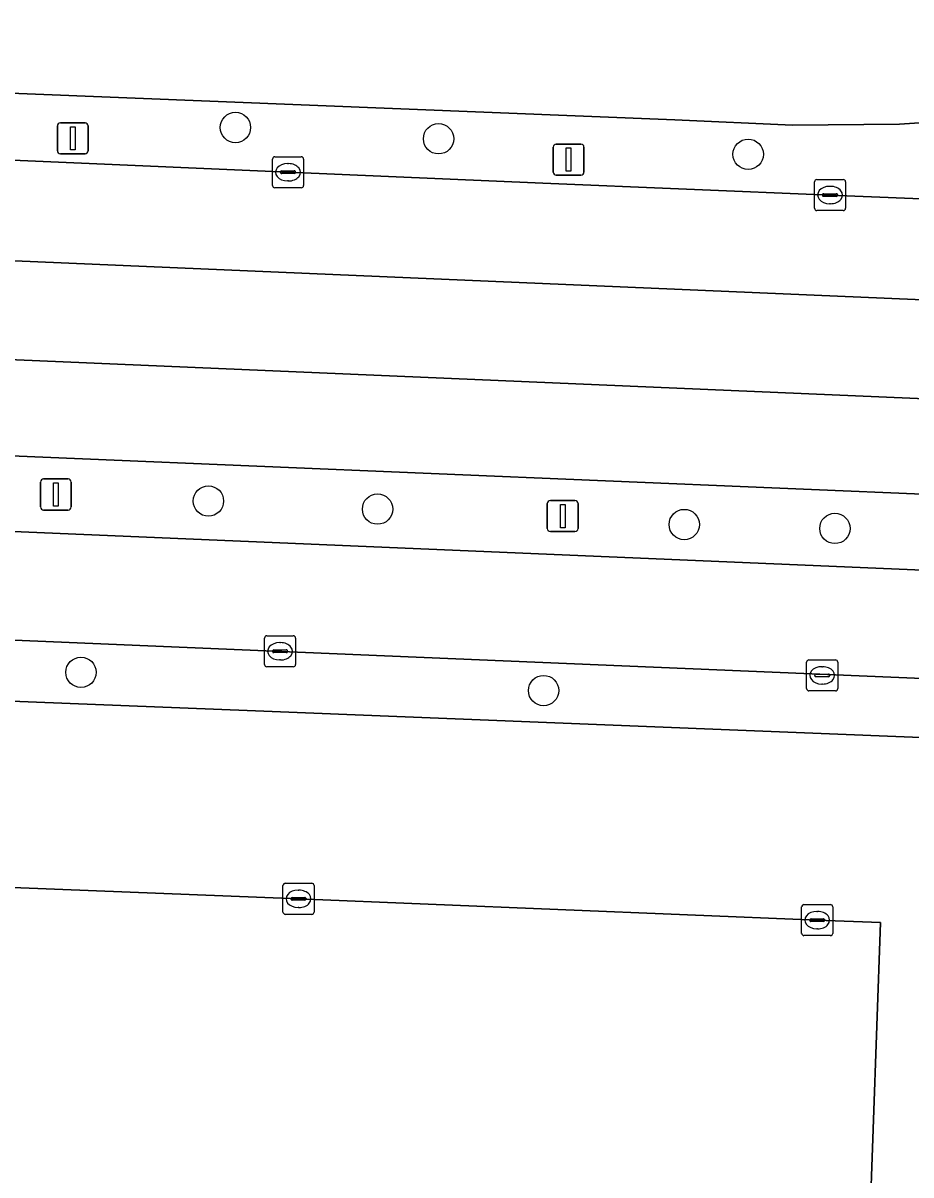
# Model space of a CAD drawing. Extents: x 160888 to 161385, y 386490 to 386908.
# Drawn here: x 160969.99 to 160998.61, y 386700.19 to 386737.32 of the extents above; entities that cross this region are included whole.
import ezdxf

# ---------------------------------------------------------------- set-up
doc = ezdxf.new("R2010")
doc.units = 0
for name, color, linetype in [('IMGEO_Berm_groen', 7, 'Continuous'), ('IMGEO_Boom', 7, 'Continuous'), ('IMGEO_Fietspad_gesloten', 7, 'Continuous'), ('IMGEO_Groenvoorziening', 7, 'Continuous'), ('IMGEO_Haag', 7, 'Continuous'), ('IMGEO_Kolk', 7, 'Continuous'), ('IMGEO_Lichtmast', 7, 'Continuous'), ('IMGEO_Parkeervlak_open', 7, 'Continuous'), ('IMGEO_Rijbaan_lokaal_gesloten', 7, 'Continuous'), ('IMGEO_Rijbaan_lokaal_open', 7, 'Continuous')]:
    doc.layers.add(name, color=color, linetype=linetype)

msp = doc.modelspace()

# ---------------------------------------------------------------- linework, layer by layer
at = {"layer": 'IMGEO_Berm_groen'}
for points in [[(161019.969, 386741.623), (161005.984, 386735.898), (161002.436, 386734.648), (161000, 386734.178), (160998.243, 386734.057), (160994.79, 386734.023), (160990.998, 386734.2), (160955.395, 386735.634)], [(160925.901, 386734.768), (160932.62, 386734.494), (160955.077, 386733.529), (160978.533, 386732.51), (160986.751, 386732.162), (160996.005, 386731.777), (161000, 386731.611), (161005.223, 386731.393)], [(161006.274, 386721.825), (161000, 386722.09), (160966.276, 386723.513)], [(160927.695, 386722.756), (160966.124, 386721.083), (161000, 386719.645), (161006.215, 386719.381)]]:
    msp.add_lwpolyline(points, dxfattribs=at)
at = {"layer": 'IMGEO_Boom'}
for centre in [(160976.838, 386733.953), (160983.385, 386733.589), (160993.365, 386733.09), (160975.967, 386721.914), (160981.418, 386721.653), (160991.305, 386721.157), (160996.161, 386721.03), (160971.859, 386716.393), (160986.771, 386715.805)]:
    msp.add_circle(centre, 0.489, dxfattribs=at)
at = {"layer": 'IMGEO_Fietspad_gesloten'}
msp.add_lwpolyline([(160992.282, 386737.671), (160955.08, 386739.168), (160921.46, 386740.524), (160922.279, 386736.94), (160925.661, 386736.849), (160955.395, 386735.634), (160990.998, 386734.2), (160994.79, 386734.023), (160998.243, 386734.057), (161000, 386734.178), (161002.436, 386734.648), (161005.984, 386735.898), (161019.969, 386741.623)], dxfattribs=at)
at = {"layer": 'IMGEO_Groenvoorziening'}
for points in [[(161000.98, 386716.117), (161000, 386716.15), (160977.057, 386717.117), (160954.247, 386718.087), (160954.161, 386715.603)], [(160954.66, 386716.056), (160977.215, 386715.164), (161000, 386714.249), (161002.327, 386714.157)]]:
    msp.add_lwpolyline(points, dxfattribs=at)
at = {"layer": 'IMGEO_Haag'}
for points in [[(161000.98, 386716.117), (161000, 386716.15), (160977.057, 386717.117), (160954.247, 386718.087), (160954.161, 386715.603)], [(160954.66, 386716.056), (160977.215, 386715.164), (161000, 386714.249), (161002.327, 386714.157)]]:
    msp.add_lwpolyline(points, dxfattribs=at)
at = {"layer": 'IMGEO_Kolk'}
for p, q in [((160978.032, 386732.084), (160978.032, 386732.936)), ((160978.107, 386733.01), (160978.959, 386733.01)), ((160978.52, 386732.79), (160978.545, 386732.79)), ((160979.033, 386732.936), (160979.033, 386732.084)), ((160978.291, 386732.504), (160978.291, 386732.516)), ((160978.729, 386732.467), (160978.331, 386732.467)), ((160978.334, 386732.553), (160978.732, 386732.553)), ((160978.775, 386732.516), (160978.775, 386732.504)), ((160978.959, 386732.01), (160978.107, 386732.01)), ((160978.543, 386732.23), (160978.518, 386732.23)), ((160995.504, 386731.351), (160995.504, 386732.203)), ((160995.579, 386732.277), (160996.431, 386732.277)), ((160995.992, 386732.057), (160996.017, 386732.057)), ((160996.505, 386732.203), (160996.505, 386731.351)), ((160995.763, 386731.771), (160995.763, 386731.783)), ((160996.201, 386731.734), (160995.803, 386731.734)), ((160995.806, 386731.82), (160996.204, 386731.82)), ((160996.247, 386731.783), (160996.247, 386731.771)), ((160996.431, 386731.277), (160995.579, 386731.277)), ((160996.015, 386731.497), (160995.99, 386731.497)), ((160977.776, 386716.645), (160977.776, 386717.497)), ((160977.851, 386717.571), (160978.703, 386717.571)), ((160978.777, 386717.497), (160978.777, 386716.645)), ((160978.078, 386717.114), (160978.476, 386717.114)), ((160978.264, 386717.351), (160978.289, 386717.351)), ((160978.035, 386717.065), (160978.035, 386717.077)), ((160978.473, 386717.028), (160978.075, 386717.028)), ((160978.287, 386716.791), (160978.262, 386716.791)), ((160978.519, 386717.077), (160978.519, 386717.065)), ((160995.25, 386715.869), (160995.25, 386716.721)), ((160995.325, 386716.795), (160996.177, 386716.795)), ((160996.251, 386716.721), (160996.251, 386715.869)), ((160978.703, 386716.571), (160977.851, 386716.571)), ((160995.738, 386716.575), (160995.763, 386716.575)), ((160995.509, 386716.289), (160995.509, 386716.301)), ((160995.947, 386716.252), (160995.549, 386716.252)), ((160995.552, 386716.338), (160995.95, 386716.338)), ((160995.761, 386716.015), (160995.736, 386716.015)), ((160995.993, 386716.301), (160995.993, 386716.289)), ((160996.177, 386715.795), (160995.325, 386715.795)), ((160978.37, 386708.667), (160978.37, 386709.519)), ((160978.445, 386709.593), (160979.297, 386709.593)), ((160978.858, 386709.373), (160978.883, 386709.373)), ((160979.371, 386709.519), (160979.371, 386708.667)), ((160978.629, 386709.087), (160978.629, 386709.099)), ((160979.067, 386709.05), (160978.669, 386709.05)), ((160978.672, 386709.136), (160979.07, 386709.136)), ((160979.113, 386709.099), (160979.113, 386709.087)), ((160979.297, 386708.593), (160978.445, 386708.593)), ((160978.881, 386708.813), (160978.856, 386708.813)), ((160995.089, 386707.98), (160995.089, 386708.832)), ((160995.164, 386708.906), (160996.016, 386708.906)), ((160995.577, 386708.686), (160995.602, 386708.686)), ((160996.09, 386708.832), (160996.09, 386707.98)), ((160995.348, 386708.4), (160995.348, 386708.412)), ((160995.786, 386708.363), (160995.388, 386708.363)), ((160995.391, 386708.449), (160995.789, 386708.449)), ((160995.832, 386708.412), (160995.832, 386708.4)), ((160996.016, 386707.906), (160995.164, 386707.906)), ((160995.6, 386708.126), (160995.575, 386708.126))]:
    msp.add_line(p, q, dxfattribs=at)
for points in [[(160978.032, 386732.084), (160978.032, 386732.936)], [(160978.107, 386733.01), (160978.959, 386733.01)], [(160979.033, 386732.936), (160979.033, 386732.084)], [(160978.959, 386732.01), (160978.107, 386732.01)], [(160995.504, 386731.351), (160995.504, 386732.203)], [(160995.579, 386732.277), (160996.431, 386732.277)], [(160996.505, 386732.203), (160996.505, 386731.351)], [(160996.431, 386731.277), (160995.579, 386731.277)], [(160977.776, 386716.645), (160977.776, 386717.497)], [(160977.851, 386717.571), (160978.703, 386717.571)], [(160978.777, 386717.497), (160978.777, 386716.645)], [(160995.25, 386715.869), (160995.25, 386716.721)], [(160995.325, 386716.795), (160996.177, 386716.795)], [(160996.251, 386716.721), (160996.251, 386715.869)], [(160978.703, 386716.571), (160977.851, 386716.571)], [(160996.177, 386715.795), (160995.325, 386715.795)], [(160978.37, 386708.667), (160978.37, 386709.519)], [(160978.445, 386709.593), (160979.297, 386709.593)], [(160979.371, 386709.519), (160979.371, 386708.667)], [(160979.297, 386708.593), (160978.445, 386708.593)], [(160995.089, 386707.98), (160995.089, 386708.832)], [(160995.164, 386708.906), (160996.016, 386708.906)], [(160996.09, 386708.832), (160996.09, 386707.98)], [(160996.016, 386707.906), (160995.164, 386707.906)]]:
    msp.add_lwpolyline(points, dxfattribs=at)
for centre, radius, start, end in [((160978.109, 386732.934), 0.0765, 91.552, 178.448), ((160978.109, 386732.934), 0.0765, 91.552, 178.448), ((160978.957, 386732.934), 0.0765, 1.552, 88.448), ((160978.957, 386732.934), 0.0765, 1.552, 88.448), ((160978.331, 386732.513), 0.0403, 85.8775, 175.7526), ((160978.328, 386732.503), 0.0366, 178.938, 274.7102), ((160978.732, 386732.51), 0.043, 264.8664, 352.4533), ((160978.736, 386732.515), 0.0386, 1.7309, 96.639), ((160978.109, 386732.086), 0.0765, 181.552, 268.448), ((160978.109, 386732.086), 0.0765, 181.552, 268.448), ((160978.957, 386732.086), 0.0765, 271.552, 358.448), ((160978.957, 386732.086), 0.0765, 271.552, 358.448), ((160995.581, 386732.201), 0.0765, 91.552, 178.448), ((160995.581, 386732.201), 0.0765, 91.552, 178.448), ((160996.429, 386732.201), 0.0765, 1.552, 88.448), ((160996.429, 386732.201), 0.0765, 1.552, 88.448), ((160995.803, 386731.78), 0.0403, 85.8775, 175.7526), ((160995.8, 386731.77), 0.0366, 178.938, 274.7102), ((160996.204, 386731.777), 0.043, 264.8664, 352.4533), ((160996.208, 386731.782), 0.0386, 1.7309, 96.639), ((160995.581, 386731.353), 0.0765, 181.552, 268.448), ((160995.581, 386731.353), 0.0765, 181.552, 268.448), ((160996.429, 386731.353), 0.0765, 271.552, 358.448), ((160996.429, 386731.353), 0.0765, 271.552, 358.448), ((160977.853, 386717.495), 0.0765, 91.552, 178.448), ((160977.853, 386717.495), 0.0765, 91.552, 178.448), ((160978.701, 386717.495), 0.0765, 1.552, 88.448), ((160978.701, 386717.495), 0.0765, 1.552, 88.448), ((160978.075, 386717.074), 0.0403, 85.8775, 175.7526), ((160978.48, 386717.076), 0.0386, 1.7309, 96.639), ((160978.072, 386717.064), 0.0366, 178.938, 274.7102), ((160978.476, 386717.071), 0.043, 264.8664, 352.4533), ((160995.327, 386716.719), 0.0765, 91.552, 178.448), ((160995.327, 386716.719), 0.0765, 91.552, 178.448), ((160996.175, 386716.719), 0.0765, 1.552, 88.448), ((160996.175, 386716.719), 0.0765, 1.552, 88.448), ((160977.853, 386716.647), 0.0765, 181.552, 268.448), ((160977.853, 386716.647), 0.0765, 181.552, 268.448), ((160978.701, 386716.647), 0.0765, 271.552, 358.448), ((160978.701, 386716.647), 0.0765, 271.552, 358.448), ((160995.549, 386716.298), 0.0403, 85.8775, 175.7526), ((160995.546, 386716.288), 0.0366, 178.938, 274.7102), ((160995.95, 386716.295), 0.043, 264.8664, 352.4533), ((160995.954, 386716.3), 0.0386, 1.7309, 96.639), ((160995.327, 386715.871), 0.0765, 181.552, 268.448), ((160995.327, 386715.871), 0.0765, 181.552, 268.448), ((160996.175, 386715.871), 0.0765, 271.552, 358.448), ((160996.175, 386715.871), 0.0765, 271.552, 358.448), ((160978.447, 386709.517), 0.0765, 91.552, 178.448), ((160978.447, 386709.517), 0.0765, 91.552, 178.448), ((160979.295, 386709.517), 0.0765, 1.552, 88.448), ((160979.295, 386709.517), 0.0765, 1.552, 88.448), ((160978.669, 386709.096), 0.0403, 85.8775, 175.7526), ((160978.666, 386709.086), 0.0366, 178.938, 274.7102), ((160979.07, 386709.093), 0.043, 264.8664, 352.4533), ((160979.074, 386709.098), 0.0386, 1.7309, 96.639), ((160978.447, 386708.669), 0.0765, 181.552, 268.448), ((160978.447, 386708.669), 0.0765, 181.552, 268.448), ((160979.295, 386708.669), 0.0765, 271.552, 358.448), ((160979.295, 386708.669), 0.0765, 271.552, 358.448), ((160995.166, 386708.83), 0.0765, 91.552, 178.448), ((160995.166, 386708.83), 0.0765, 91.552, 178.448), ((160996.014, 386708.83), 0.0765, 1.552, 88.448), ((160996.014, 386708.83), 0.0765, 1.552, 88.448), ((160995.388, 386708.409), 0.0403, 85.8775, 175.7526), ((160995.385, 386708.399), 0.0366, 178.938, 274.7102), ((160995.789, 386708.406), 0.043, 264.8664, 352.4533), ((160995.793, 386708.411), 0.0386, 1.7309, 96.639), ((160995.166, 386707.982), 0.0765, 181.552, 268.448), ((160995.166, 386707.982), 0.0765, 181.552, 268.448), ((160996.014, 386707.982), 0.0765, 271.552, 358.448), ((160996.014, 386707.982), 0.0765, 271.552, 358.448)]:
    msp.add_arc(centre, radius, start, end, dxfattribs=at)
for centre, major_axis, ratio, start_param, end_param in [((160978.519, 386732.51), (-0.387, 0.002), 0.722429, 4.712389, 7.853982), ((160978.544, 386732.51), (-0.39, 0.002), 0.717154, 1.570796, 4.712389), ((160995.991, 386731.777), (-0.387, 0.002), 0.722429, 4.712389, 7.853982), ((160996.016, 386731.777), (-0.39, 0.002), 0.717154, 1.570796, 4.712389), ((160978.263, 386717.071), (-0.387, 0.002), 0.722429, 4.712389, 7.853982), ((160978.288, 386717.071), (-0.39, 0.002), 0.717154, 1.570796, 4.712389), ((160995.737, 386716.295), (-0.387, 0.002), 0.722429, 4.712389, 7.853982), ((160995.762, 386716.295), (-0.39, 0.002), 0.717154, 1.570796, 4.712389), ((160978.857, 386709.093), (-0.387, 0.002), 0.722429, 4.712389, 7.853982), ((160978.882, 386709.093), (-0.39, 0.002), 0.717154, 1.570796, 4.712389), ((160995.576, 386708.406), (-0.387, 0.002), 0.722429, 4.712389, 7.853982), ((160995.601, 386708.406), (-0.39, 0.002), 0.717154, 1.570796, 4.712389)]:
    msp.add_ellipse(centre, major_axis=major_axis, ratio=ratio, start_param=start_param, end_param=end_param, dxfattribs=at)
at = {"layer": 'IMGEO_Lichtmast'}
for p, q in [((160971.099, 386733.205), (160971.099, 386734.005)), ((160971.099, 386734.005), (160971.099, 386733.205)), ((160971.199, 386734.105), (160971.989, 386734.105)), ((160971.989, 386734.105), (160971.199, 386734.105)), ((160972.089, 386734.005), (160972.089, 386733.205)), ((160972.089, 386733.205), (160972.089, 386734.005)), ((160971.989, 386733.105), (160971.199, 386733.105)), ((160971.199, 386733.105), (160971.989, 386733.105)), ((160987.081, 386732.518), (160987.081, 386733.318)), ((160987.081, 386733.318), (160987.081, 386732.518)), ((160987.181, 386733.418), (160987.971, 386733.418)), ((160987.971, 386733.418), (160987.181, 386733.418)), ((160988.071, 386733.318), (160988.071, 386732.518)), ((160988.071, 386732.518), (160988.071, 386733.318)), ((160987.971, 386732.418), (160987.181, 386732.418)), ((160987.181, 386732.418), (160987.971, 386732.418)), ((160970.555, 386721.725), (160970.555, 386722.525)), ((160970.555, 386722.525), (160970.555, 386721.725)), ((160970.655, 386722.625), (160971.445, 386722.625)), ((160971.445, 386722.625), (160970.655, 386722.625)), ((160971.545, 386722.525), (160971.545, 386721.725)), ((160971.545, 386721.725), (160971.545, 386722.525)), ((160986.991, 386721.93), (160987.781, 386721.93)), ((160987.781, 386721.93), (160986.991, 386721.93)), ((160971.445, 386721.625), (160970.655, 386721.625)), ((160970.655, 386721.625), (160971.445, 386721.625)), ((160986.891, 386721.03), (160986.891, 386721.83)), ((160986.891, 386721.83), (160986.891, 386721.03)), ((160987.881, 386721.83), (160987.881, 386721.03)), ((160987.881, 386721.03), (160987.881, 386721.83)), ((160987.781, 386720.93), (160986.991, 386720.93)), ((160986.991, 386720.93), (160987.781, 386720.93))]:
    msp.add_line(p, q, dxfattribs=at)
for points in [[(160971.519, 386733.98), (160971.669, 386733.98), (160971.669, 386733.23), (160971.519, 386733.23), (160971.519, 386733.98)], [(160987.501, 386733.293), (160987.651, 386733.293), (160987.651, 386732.543), (160987.501, 386732.543), (160987.501, 386733.293)], [(160970.975, 386722.5), (160971.125, 386722.5), (160971.125, 386721.75), (160970.975, 386721.75), (160970.975, 386722.5)], [(160987.311, 386721.805), (160987.461, 386721.805), (160987.461, 386721.055), (160987.311, 386721.055), (160987.311, 386721.805)]]:
    msp.add_lwpolyline(points, dxfattribs=at)
for centre, start, end in [((160971.199, 386734.005), 90, 180), ((160971.199, 386734.005), 90, 180), ((160971.989, 386734.005), 0, 90), ((160971.989, 386734.005), 360, 90), ((160971.199, 386733.205), 180, 270), ((160971.199, 386733.205), 180, 270), ((160971.989, 386733.205), 270, 0), ((160971.989, 386733.205), 270, 0), ((160987.181, 386733.318), 90, 180), ((160987.181, 386733.318), 90, 180), ((160987.971, 386733.318), 0, 90), ((160987.971, 386733.318), 360, 90), ((160987.181, 386732.518), 180, 270), ((160987.181, 386732.518), 180, 270), ((160987.971, 386732.518), 270, 0), ((160987.971, 386732.518), 270, 0), ((160970.655, 386722.525), 90, 180), ((160970.655, 386722.525), 90, 180), ((160971.445, 386722.525), 0, 90), ((160971.445, 386722.525), 360, 90), ((160986.991, 386721.83), 90, 180), ((160986.991, 386721.83), 90, 180), ((160987.781, 386721.83), 0, 90), ((160987.781, 386721.83), 360, 90), ((160970.655, 386721.725), 180, 270), ((160970.655, 386721.725), 180, 270), ((160971.445, 386721.725), 270, 0), ((160971.445, 386721.725), 270, 0), ((160986.991, 386721.03), 180, 270), ((160986.991, 386721.03), 180, 270), ((160987.781, 386721.03), 270, 0), ((160987.781, 386721.03), 270, 0)]:
    msp.add_arc(centre, 0.1, start, end, dxfattribs=at)
at = {"layer": 'IMGEO_Parkeervlak_open'}
msp.add_lwpolyline([(160997.278, 386698.343), (160997.63, 386708.325), (160995.59, 386708.406), (160978.871, 386709.093), (160963.135, 386709.712), (160958.964, 386709.86), (160958.611, 386699.9), (160963.43, 386699.688), (160978.333, 386699.096), (160995.203, 386698.418)], close=True, dxfattribs=at)
at = {"layer": 'IMGEO_Rijbaan_lokaal_gesloten'}
for points in [[(161005.223, 386731.393), (161000, 386731.611), (160996.005, 386731.777), (160986.751, 386732.162), (160978.533, 386732.51), (160955.077, 386733.529), (160932.62, 386734.494), (160925.901, 386734.768), (160923.64, 386734.944), (160922.365, 386735.151), (160922.921, 386731.584), (160926.911, 386731.494), (161009.01, 386727.969)], [(161009.01, 386727.969), (160926.911, 386731.494), (160922.921, 386731.584), (160923.418, 386728.39), (160968.018, 386726.544), (161007.593, 386724.848)], [(161007.593, 386724.848), (160968.018, 386726.544), (160923.418, 386728.39), (160923.894, 386725.336), (160927.518, 386725.176), (160966.276, 386723.513), (161000, 386722.09), (161006.274, 386721.825)], [(161006.215, 386719.381), (161000, 386719.645), (160966.124, 386721.083), (160927.695, 386722.756), (160924.259, 386722.891), (160925.689, 386713.444), (160925.827, 386713.609)], [(160947.034, 386718.58), (160948.451, 386718.544), (160948.453, 386718.332), (160948.582, 386718.332), (160954.247, 386718.087), (160977.057, 386717.117), (161000, 386716.15), (161000.98, 386716.117)]]:
    msp.add_lwpolyline(points, dxfattribs=at)
at = {"layer": 'IMGEO_Rijbaan_lokaal_open'}
msp.add_lwpolyline([(161002.327, 386714.157), (161000, 386714.249), (160977.215, 386715.164), (160954.66, 386716.056)], dxfattribs=at)
msp.add_lwpolyline([(160978.333, 386699.096), (160963.43, 386699.688), (160958.611, 386699.9), (160958.964, 386709.86), (160963.135, 386709.712), (160978.871, 386709.093), (160995.59, 386708.406), (160997.63, 386708.325), (160997.278, 386698.343), (160995.203, 386698.418)], close=True, dxfattribs=at)

doc.saveas('drawing.dxf')
